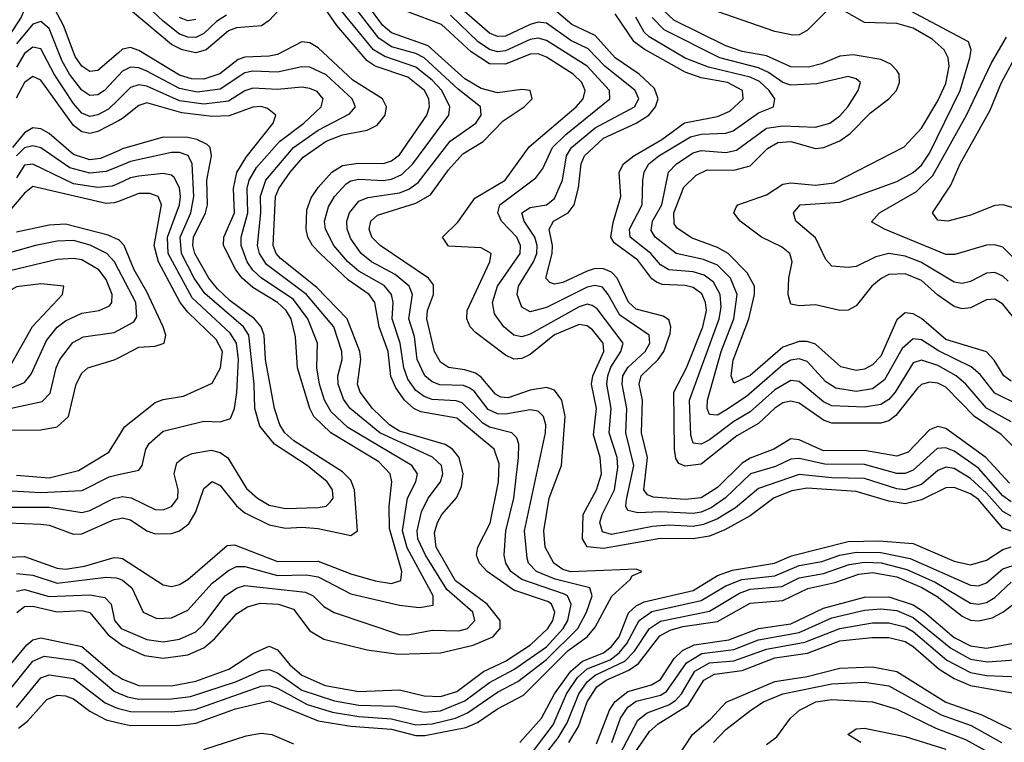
# Model space of a CAD drawing. Header units: inches. Extents: x 501365 to 657855, y 482276 to 547543.
# Tile 645 of 656: x 609758 to 612173, y 517471 to 519244. Entities that reach past the tile are written whole.
import ezdxf

# ---------------------------------------------------------------- set-up
doc = ezdxf.new("R2010")
doc.units = ezdxf.units.IN
doc.header["$MEASUREMENT"] = 0
doc.layers.add('A6501', color=7, linetype='Continuous')
doc.layers.add('A6511', color=7, linetype='Continuous')

msp = doc.modelspace()

# ---------------------------------------------------------------- linework, layer by layer
at = {"layer": 'A6501', "color": 5}
for points, elevation in [([(610000, 519162.8), (609950, 519118.9), (609930, 519116.9), (609910, 519130.3), (609893.9, 519153.9), (609865.3, 519230), (609830, 519297.2), (609810, 519322), (609790, 519317.8), (609761.9, 519250), (609722.5, 519190)], 3920), ([(610000, 519106.9), (609966.3, 519070), (609950, 519059.2), (609930, 519057.9), (609910, 519071.4), (609880, 519110), (609862, 519142), (609830, 519222.4), (609810, 519239.8), (609790, 519232.7), (609750, 519185.1)], 3940), ([(610000, 519047.8), (609975.8, 519024.2), (609950, 519010.2), (609930, 519006.4), (609910, 519014.5), (609890, 519038.3), (609842.3, 519110), (609810, 519172.2), (609790, 519176.3), (609770, 519160.8), (609750, 519127.1)], 3960), ([(610000, 518996.1), (609950, 518969.8), (609930, 518964.4), (609910, 518968.4), (609890, 518984.6), (609810, 519095.9), (609790, 519104.2), (609770, 519089.6), (609748.9, 519051.1)], 3980), ([(610000, 518922.4), (609956.5, 518903.5), (609930, 518900.2), (609890, 518912.9), (609830, 518964.9), (609810, 518976.5), (609790, 518978.4), (609770, 518966.6), (609740.2, 518930)], 4020), ([(610000, 518883.6), (609970, 518871.3), (609930, 518867.3), (609880.6, 518880.6), (609809.6, 518929.6), (609790, 518934.6), (609770, 518929.8), (609749.7, 518910.3)], 4040), ([(610000, 518842.4), (609984.7, 518835.3), (609950, 518832.1), (609890, 518841.2), (609790, 518889.5), (609770, 518887.3), (609750, 518856)], 4060), ([(610000, 518798.2), (609990, 518794.3), (609970, 518793.2), (609790, 518834.3), (609770, 518818.3), (609728.7, 518770)], 4080), ([(610000, 518703.5), (609975.1, 518715.1), (609870, 518742.3), (609830, 518739.4), (609750, 518722.5)], 4120), ([(610000, 518631.2), (609990.2, 518650), (609971.9, 518670), (609930.5, 518690.5), (609890, 518701.9), (609850, 518700.9), (609796.9, 518690), (609710, 518665.1)], 4140), ([(609730, 518337.4), (609770, 518353.6), (609786.2, 518373.9), (609823.4, 518456.6), (609850, 518489.7), (609870, 518505.4), (609910, 518524.1), (609952.8, 518530), (609977.9, 518542.1), (609984.3, 518550), (609985, 518570), (609970, 518606.7), (609951.7, 518630), (609910, 518654.6), (609890, 518658.2), (609850, 518655.3), (609716.2, 518623.8)], 4160), ([(609730, 518289.3), (609812.7, 518307.3), (609832.6, 518327.4), (609847.4, 518390), (609856.7, 518410), (609888.2, 518451.8), (609914.5, 518465.5), (609990, 518476.3), (610000, 518481.8)], 4140), ([(609650, 518236), (609810, 518237.4), (609850, 518244.6), (609877.4, 518270), (609896.6, 518350), (609910, 518376.6), (609925.2, 518390), (609990, 518409.3), (610000, 518414.6)], 4120), ([(609750, 518126.4), (609830, 518119.9), (609902.5, 518137.5), (609976.9, 518183.1), (610000, 518220.1)], 4080), ([(609710, 518089.3), (609810, 518083.7), (609911.5, 518088.5), (609977.5, 518122.6), (610000, 518127.6)], 4060), ([(609690, 518048.1), (609830, 518048), (609910, 518034.4), (609930, 518039.5), (609990, 518069.5), (610000, 518071.8)], 4040), ([(609730, 518009.4), (609810, 518006.3), (609830, 518003.5), (609890, 517981.6), (609910, 517982.3), (609990, 518017.5), (610000, 518019.5)], 4020), ([(609730, 517925.3), (609770, 517926.7), (609850, 517898.3), (609870, 517895.9), (609916.9, 517903.1), (609990, 517924.5), (610000, 517923.4)], 3980), ([(609750, 517885.3), (609790, 517881), (609850, 517861.4), (609970, 517876), (609994.6, 517874.6), (610000, 517872.7)], 3960), ([(609750, 517841.9), (609770, 517845.6), (609830, 517828.3), (609930, 517832.8), (609966.4, 517826.5), (609982, 517810), (609990.6, 517770), (610000, 517758.2)], 3940), ([(609750.8, 517789.2), (609770, 517803.7), (609790, 517804.5), (609850, 517791.3), (609910, 517794.4), (609929.7, 517789.7), (609974.6, 517734.6), (610000, 517715.7)], 3920), ([(609710, 517630.6), (609775.2, 517710), (609790, 517722.2), (609810, 517726.9), (609910, 517706.3), (609990, 517638.4), (610000, 517632)], 3880), ([(609730, 517594.6), (609790, 517670.3), (609817.8, 517682.2), (609890, 517672.1), (609910, 517663.7), (609990, 517596), (610000, 517591.7)], 3860), ([(609750, 517556.6), (609810, 517628.9), (609830, 517636), (609890, 517627.2), (609967.8, 517567.8), (609995.1, 517555.1), (610000, 517553.8)], 3840), ([(609754.7, 517505.3), (609776.9, 517523.1), (609824.3, 517575.7), (609850, 517586.2), (609870, 517585), (609890, 517577.6), (609930, 517547.5), (609970, 517525.6), (610000, 517518.8)], 3820)]:
    msp.add_lwpolyline(points, dxfattribs=dict(at, elevation=elevation))
at = {"layer": 'A6501', "color": 5, "elevation": 4180}
msp.add_lwpolyline([(609810, 518596.1), (609750, 518588.1), (609717.2, 518570), (609632.3, 518490), (609589.2, 518410), (609577.1, 518370), (609592.8, 518352.8), (609613.3, 518353.3), (609670, 518366.4), (609716.8, 518383.2), (609738.6, 518401.4), (609789.2, 518490.8), (609862.9, 518570), (609866.3, 518590)], close=True, dxfattribs=at)
at = {"layer": 'A6511', "color": 5}
for points, elevation in [([(610000, 517518.8), (610030, 517512), (610150, 517513.2), (610190, 517518), (610287.2, 517552.8), (610370, 517572.2), (610490, 517523.8), (610570, 517510.3), (610670, 517503.3), (610730, 517487.4), (610752.1, 517487.9), (610852.6, 517507.4), (610880.8, 517519.2), (610930, 517553.3), (610993.7, 517586.3), (611103.7, 517696.3), (611150, 517730), (611170, 517753.4), (611210.2, 517829.8), (611255.5, 517870), (611260.5, 517879.5), (611284, 517890), (611270, 517895.9), (611110, 517888.9), (611090, 517894.8), (611068, 517910), (611046.6, 517950), (611043.5, 517990), (611056.8, 518070), (611087.2, 518150), (611096.4, 518270), (611087.6, 518310), (611070, 518334.7), (611050, 518341.3), (611010, 518334.8), (610956.5, 518316.5), (610938, 518318), (610925, 518325), (610890, 518367.2), (610876.3, 518376.3), (610850, 518384.9), (610810.2, 518390.2), (610790, 518403.3), (610775.2, 518430), (610756.4, 518510), (610758.1, 518530), (610773.2, 518570), (610773.2, 518593.2), (610761.1, 518610), (610642, 518690), (610622.1, 518710), (610615.3, 518730), (610619.1, 518750), (610635.8, 518764.2), (610730, 518794), (610765.5, 518814.5), (610810, 518875.8), (610845, 518915), (610895.1, 518944.9), (610944.1, 518995.9), (610995.3, 519030), (611015.3, 519050), (611010.5, 519070), (610990, 519072.4), (610930, 519064.5), (610890, 519075), (610850, 519098.7), (610760, 519180), (610670, 519211.5), (610648.5, 519230), (610590.2, 519310.2)], 3820), ([(610265.1, 519254.9), (610240.8, 519239.2), (610210, 519210), (610190, 519200.3), (610170, 519200.7), (610150, 519208.3), (610110, 519240.1), (610030, 519316.2)], 3860), ([(610000, 517632), (610010, 517625.6), (610050, 517610), (610130, 517609.1), (610190, 517621.2), (610271.2, 517650), (610330, 517688.9), (610370, 517706.4), (610390, 517698.1), (610420.9, 517660.9), (610450, 517635.6), (610507.6, 517610), (610590, 517595.9), (610690, 517599.4), (610750, 517585), (610790, 517583.3), (610830, 517595.6), (610895.5, 517644.5), (610950, 517669.9), (611011, 517710), (611053.7, 517750), (611066, 517770), (611070.9, 517790), (611062.9, 517810), (611055.2, 517815.2), (610970, 517844.3), (610904.8, 517890), (610886.1, 517910), (610878.8, 517930), (610881.4, 517950), (610911.7, 518008.3), (610932.1, 518110), (610934.5, 518154.5), (610921.9, 518190), (610830, 518266.3), (610742.1, 518282.1), (610724.9, 518290), (610702.1, 518310), (610680.6, 518340.6), (610668.6, 518368.6), (610661.6, 518430), (610639.5, 518490), (610629, 518550), (610614.9, 518570), (610564.7, 518604.7), (610495, 518670), (610475.9, 518690), (610464.5, 518710), (610460.3, 518730), (610462.7, 518777.3), (610472.9, 518807.1), (610490, 518832.5), (610523.9, 518870), (610550, 518885.9), (610588.2, 518891.8), (610650, 518891.2), (610670, 518898), (610690, 518912.7), (610756.8, 519010), (610763, 519030), (610761.6, 519050), (610750.9, 519070), (610710, 519102.8), (610630.2, 519130.2), (610610, 519142.8), (610536.3, 519230), (610490, 519296.4)], 3880), ([(610000, 517553.8), (610030, 517546.3), (610130, 517545.4), (610188.6, 517551.4), (610350, 517608.2), (610370, 517610.4), (610390, 517603.7), (610463.2, 517563.2), (610525.1, 517545.1), (610590, 517534.2), (610670, 517528.5), (610730, 517513.3), (610770, 517515.9), (610826.9, 517530), (610856.5, 517543.5), (610930, 517594.2), (610980.3, 517619.7), (611050, 517673.7), (611127.1, 517750), (611148.7, 517790), (611162.5, 517830), (611156.3, 517850), (611071.5, 517871.5), (611026.1, 517890), (611006.4, 517910), (611002.8, 517922.8), (610996.2, 517990), (611047.5, 518230), (611048.7, 518250), (611043.1, 518270), (611030, 518283.1), (611010, 518287), (610950, 518275.9), (610930, 518276.5), (610907.3, 518287.3), (610872.5, 518332.5), (610860.8, 518340.8), (610846.7, 518346.7), (610788.4, 518348.4), (610770, 518355.3), (610751.9, 518370), (610733.2, 518410), (610726.8, 518466.8), (610712.8, 518510), (610721.5, 518570), (610713, 518590), (610678.8, 518618.8), (610621.1, 518650), (610595.8, 518670), (610570, 518706.4), (610561, 518730), (610560.2, 518750), (610566.7, 518770), (610590, 518798.9), (610612.1, 518807.9), (610690, 518819.5), (610712.2, 518827.8), (610735.6, 518844.4), (610814.3, 518945.7), (610876.6, 518990), (610889.9, 519010), (610888.3, 519030), (610833.3, 519073.3), (610750, 519150.5), (610730, 519161.3), (610670, 519177.4), (610638.7, 519198.7), (610567.7, 519290)], 3840), ([(610415, 519290), (610370, 519242.2), (610350.9, 519229.1), (610290, 519224.1), (610270, 519216.3), (610215.1, 519170), (610190, 519162.8), (610156.4, 519170), (610130, 519183.2), (610030, 519267.3)], 3880), ([(610000, 517591.7), (610022.2, 517582.2), (610050, 517576.5), (610130, 517577.2), (610176.8, 517583.2), (610290, 517620.2), (610350, 517647.2), (610370, 517649.2), (610390, 517641.6), (610450, 517599), (610530, 517572.8), (610590, 517561.9), (610679.3, 517559.3), (610750, 517544.8), (610790, 517548.1), (610850, 517572.5), (610910, 517617.8), (610970, 517649.2), (611050, 517704.8), (611091.2, 517750), (611102.4, 517770), (611111, 517810), (611101.4, 517830), (611094.4, 517834.4), (610989.6, 517870), (610962.8, 517890), (610950.5, 517910), (610946.4, 517930), (610950.8, 517990), (610970.4, 518070), (610981.4, 518170), (610982.1, 518202.1), (610977.8, 518217.8), (610965, 518230), (610910, 518244.4), (610894.2, 518254.2), (610843.6, 518303.6), (610829, 518309), (610770, 518311.8), (610750, 518319.2), (610730, 518334.4), (610710, 518361.5), (610700, 518390), (610691.1, 518450), (610671.4, 518510), (610673.8, 518550), (610670.2, 518570), (610651.7, 518591.7), (610590, 518626.9), (610562.6, 518650), (610528.9, 518690), (610507.7, 518730), (610505.4, 518750), (610515.1, 518784.9), (610530.5, 518810), (610559, 518841), (610570, 518848.4), (610590, 518852.7), (610649.3, 518849.3), (610670, 518852.4), (610695.7, 518864.3), (610722.6, 518890), (610810.3, 519010), (610813.2, 519030), (610793.7, 519070), (610770, 519095.6), (610730, 519127.8), (610653.3, 519153.3), (610625.5, 519170), (610546.9, 519266.9)], 3860), ([(612190, 517988.8), (612170, 517996.5), (612110, 518067), (612090, 518080.7), (612050, 518095.9), (612030, 518095.4), (611970, 518065.6), (611930, 518055.6), (611890, 518062.2), (611810, 518086.1), (611690, 518094.1), (611652.1, 518087.9), (611609, 518071), (611550, 518026.8), (611487.9, 517992.1), (611450, 517976.9), (611410, 517970), (611330, 517970.9), (611190, 517946), (611150.4, 517950.4), (611138.7, 517970), (611140.2, 518030), (611173.1, 518090), (611184.8, 518130), (611182, 518170), (611165.5, 518225.5), (611172.5, 518290), (611160.6, 518350), (611164.2, 518370), (611190.7, 518430), (611189, 518450), (611163, 518483), (611150, 518493), (611130, 518495.9), (611070, 518470.9), (611010, 518422.7), (610990, 518413), (610970, 518411.3), (610950, 518420.8), (610876.1, 518476.1), (610863, 518490), (610854.6, 518510), (610855.8, 518530), (610911.6, 518650), (610914.3, 518670), (610890, 518684.2), (610810, 518688.1), (610795, 518710), (610833.1, 518746.9), (610874.2, 518805.8), (610948.8, 518850), (611007.8, 518932.2), (611123.2, 519030), (611139.8, 519050), (611145.3, 519070), (611136.8, 519090), (611115.4, 519110), (611050, 519152), (611030, 519160.1), (611010, 519159.2), (610950, 519135.2), (610910, 519136), (610865.1, 519165.1), (610792.4, 519232.4), (610710, 519263.5)], 3780), ([(612190, 518060.7), (612170, 518075.4), (612110, 518143.1), (612050, 518185.4), (612030, 518193.7), (612008.4, 518191.6), (611950, 518139), (611930, 518130.7), (611910, 518130.8), (611830, 518152.5), (611733.2, 518153.2), (611670, 518167.4), (611650, 518165.7), (611612, 518148), (611550.3, 518129.7), (611489.2, 518070.8), (611453.8, 518046.2), (611430, 518035.7), (611410, 518032), (611330, 518036.4), (611274, 518034), (611250, 518039.9), (611244.7, 518050), (611246.6, 518066.6), (611264.1, 518150), (611244.8, 518230), (611247.4, 518290), (611235.5, 518350), (611237.5, 518370), (611249.7, 518390.3), (611292.1, 518430), (611303.4, 518450), (611302.3, 518470), (611230, 518518.6), (611201.8, 518570), (611187.5, 518587.5), (611170, 518592.1), (611150, 518587.8), (611050, 518538), (611010, 518527.4), (610990, 518538.4), (610978.1, 518570), (610981.8, 518590), (611018.6, 518650), (611026.4, 518670), (611027.6, 518690), (611022, 518710), (610995.7, 518750), (610989.6, 518770.4), (611010, 518782.8), (611050.1, 518789.9), (611070, 518804.9), (611089.5, 518850), (611099.2, 518910), (611111.4, 518930), (611170, 518978.9), (611266.4, 519030), (611276.5, 519050), (611268.1, 519070), (611193.6, 519130), (611152.4, 519172.4), (611110, 519193.1), (611050, 519235.4), (611030, 519237.7), (611010, 519232.3), (610950, 519203.8), (610930, 519202.7), (610910, 519210.6), (610830, 519280.6)], 3740), ([(612186.4, 518106.5), (612127.8, 518170), (612030, 518240.6), (612010, 518245.6), (611990, 518237.9), (611937.1, 518182.9), (611910, 518172.7), (611830, 518186.9), (611730, 518186.1), (611670, 518213.1), (611650, 518215.4), (611608.3, 518190), (611550, 518167.9), (611530, 518155.4), (611470, 518096.4), (611430, 518071.1), (611390, 518066.6), (611312.1, 518072.1), (611297.9, 518078), (611289.2, 518090), (611297.9, 518170), (611283.4, 518230), (611285.8, 518310), (611277.6, 518350), (611282.5, 518370), (611324.3, 518410), (611338.3, 518430), (611353.8, 518473.8), (611355.5, 518490), (611350, 518507.6), (611336.1, 518516.1), (611270, 518533.4), (611251, 518551), (611223.6, 518610), (611210, 518624.1), (611190, 518633), (611170, 518633.3), (611150, 518627.2), (611090, 518599), (611070, 518594.8), (611058.8, 518598.8), (611048.7, 518610), (611064.2, 518670), (611065.2, 518690), (611057, 518730), (611067.6, 518750), (611103.4, 518770), (611117.8, 518790), (611129, 518831), (611135, 518890), (611143.2, 518910), (611190, 518953), (611270, 518990.2), (611301.3, 519010), (611317.6, 519030), (611324.1, 519050), (611314.8, 519074.8), (611277.2, 519110), (611218.3, 519150), (611170, 519205.4), (611112, 519232), (611070, 519268.4)], 3720), ([(612210, 518182.3), (612165.8, 518225.8), (612100, 518270), (612030, 518342.2), (612010, 518352), (611990, 518354.9), (611970, 518348.7), (611960.2, 518339.8), (611907, 518273), (611890, 518259.8), (611870, 518253.7), (611750, 518253.6), (611730, 518261.4), (611670, 518303), (611650, 518308.1), (611630, 518303.7), (611610, 518291.1), (611570, 518253.1), (611516.8, 518223.2), (611430, 518153.2), (611390, 518148.2), (611374.7, 518154.7), (611367.1, 518167.1), (611364.1, 518190), (611362.3, 518330), (611393.3, 518390), (611433.6, 518490), (611442.4, 518530), (611440.3, 518550), (611431.1, 518571.1), (611410, 518586.9), (611390, 518591.9), (611334.1, 518594.1), (611320, 518600), (611308.4, 518608.4), (611274, 518654), (611216.6, 518696.6), (611208.2, 518710), (611213.5, 518746.5), (611232.5, 518810), (611228.8, 518870), (611239.2, 518890), (611264.5, 518910), (611332.8, 518950), (611389, 518991), (611470, 519006.7), (611500.3, 519019.7), (611532.4, 519050), (611531.3, 519070), (611494, 519090), (611430, 519101.3), (611390, 519115.2), (611290, 519171.4), (611265.4, 519190), (611218.6, 519258.6)], 3680), ([(612190, 518357.1), (612172.1, 518370), (612148.8, 518408.8), (612130, 518428.8), (612030, 518459.3), (611970, 518510.4), (611950, 518522.4), (611930, 518524.4), (611910, 518507.2), (611870, 518418.6), (611850, 518397), (611830, 518386.6), (611810, 518382.9), (611772.3, 518392.3), (611710, 518447.8), (611690, 518454.4), (611670, 518454.6), (611630, 518440.5), (611550, 518370.8), (611510, 518352), (611503.5, 518370), (611508.5, 518408.5), (611546.7, 518510), (611560.8, 518570), (611560.4, 518590), (611542.6, 518622.6), (611496.2, 518670), (611470, 518684.9), (611407.7, 518707.7), (611371.7, 518731.7), (611363.1, 518743.1), (611362.5, 518770), (611387.3, 518832.7), (611417.5, 518862.5), (611444.4, 518875.6), (611510, 518874.8), (611550, 518885.5), (611592.2, 518927.8), (611617.5, 518942.5), (611650, 518944.9), (611710, 518927.5), (611730.6, 518930), (611770, 518946.8), (611795.4, 518964.6), (611844.9, 519015.1), (611890.1, 519049.9), (611908.6, 519070), (611916.3, 519090), (611915.4, 519110), (611910, 519119.7), (611895.2, 519135.2), (611870, 519145.9), (611802.6, 519157.4), (611770, 519154.7), (611724.7, 519135.3), (611692.7, 519127.3), (611650, 519128.2), (611590, 519155.1), (611530, 519166), (611490, 519179.6), (611362.6, 519242.6), (611334.3, 519270)], 3620), ([(611736, 519264), (611690, 519217.6), (611670, 519206.6), (611654.3, 519205.7), (611610, 519215.1), (611450, 519270.6)], 3580), ([(612250, 518446.1), (612170, 518545.8), (612150, 518558.3), (612130, 518556.5), (612090, 518537), (612070, 518534.7), (612050, 518540.1), (612010, 518568), (611970, 518603.8), (611930, 518620.5), (611890, 518618.7), (611870.9, 518609.1), (611848.6, 518590), (611810, 518542.1), (611790, 518531.5), (611770, 518530.4), (611710, 518544.7), (611670, 518541.6), (611650, 518546), (611642.8, 518570), (611644.6, 518610), (611653, 518650), (611647.5, 518670), (611627, 518687), (611577.6, 518710), (611525.7, 518750), (611509.4, 518770), (611515.7, 518784.3), (611519.8, 518790), (611590, 518813.9), (611630, 518840.3), (611650, 518843.9), (611710, 518838), (611756.1, 518843.9), (611927.8, 518932.2), (611970, 518978.1), (612010, 519044.5), (612030, 519087.3), (612038.2, 519130), (612035.8, 519150), (612025.4, 519170), (611996.3, 519196.3), (611950, 519223), (611910, 519235), (611830, 519237.4), (611770, 519271.4)], 3580), ([(612182.4, 518602.4), (612170, 518614.9), (612150, 518623.9), (612130, 518621.9), (612090, 518601.8), (612070, 518596.7), (612050, 518599.9), (611968.8, 518648.8), (611930, 518663.5), (611890, 518670.4), (611857.9, 518662.1), (611810, 518638.7), (611790, 518635.5), (611750, 518639.1), (611735.7, 518655.7), (611710, 518708.4), (611662, 518750), (611655.8, 518770), (611672.7, 518790), (611770, 518796.6), (611910, 518846.9), (611950, 518869.3), (611970, 518886.8), (611990, 518916.2), (612064.9, 519070), (612089.1, 519150), (612091.8, 519170), (612085.4, 519190), (611930, 519272.3)], 3560), ([(610190, 519244.7), (610170, 519241.3), (610150, 519249.3)], 3840), ([(612190, 518026.1), (612170, 518037.1), (612130, 518082.2), (612090, 518118.4), (612050, 518142.6), (612030, 518146.2), (612010, 518138.1), (611970, 518103.4), (611930, 518090.7), (611910, 518092.9), (611830, 518117.8), (611750, 518119.6), (611670, 518127.6), (611570, 518094), (611513.6, 518046.4), (611470, 518019.2), (611435.1, 518004.9), (611410, 518000.4), (611350, 518003.6), (611310, 518000.7), (611210, 517981), (611187.3, 517987.3), (611181, 518010), (611186.4, 518030), (611217.1, 518090), (611225.4, 518145.4), (611223.2, 518170), (611204.1, 518230), (611208.5, 518290), (611198.4, 518350), (611200.3, 518370), (611208.3, 518391.7), (611232.8, 518430), (611237.9, 518450), (611174.5, 518534.5), (611162.4, 518542.4), (611150, 518545.7), (611130, 518539.6), (611010, 518472.7), (610990, 518466.1), (610970, 518469.9), (610945.3, 518490), (610922.5, 518522.5), (610917.8, 518550), (610930, 518590.5), (610985.4, 518670), (610986.5, 518690), (610977.7, 518710), (610940.1, 518750), (610930.8, 518770), (610935.9, 518790), (611024.3, 518855.7), (611041.4, 518878.6), (611065.1, 518930), (611097.4, 518962.6), (611205.2, 519050), (611204.4, 519070), (611150, 519130), (611050, 519192.9), (611030, 519198.9), (611010, 519195.7), (610950, 519167.5), (610930, 519165.5), (610910, 519170.7), (610883, 519190), (610814.6, 519254.7)], 3760), ([(612190, 518257.6), (612130, 518291), (612078.6, 518350), (612055.5, 518370), (612010, 518395.1), (611970, 518408.9), (611950, 518401.9), (611905.3, 518330), (611890, 518311.9), (611870, 518299.5), (611830, 518292.9), (611750, 518296.4), (611730, 518306.3), (611670, 518356.2), (611650, 518358.3), (611610, 518335.8), (611550, 518281.4), (611510, 518258.2), (611450, 518213.1), (611430, 518202.1), (611410, 518204.8), (611404.3, 518224.3), (611400.9, 518310), (611474.2, 518510), (611478.5, 518538.5), (611476, 518570), (611459.8, 518599.8), (611437, 518617), (611410, 518625.3), (611350.1, 518630.1), (611330, 518642.3), (611306.4, 518670), (611255.1, 518710), (611254, 518730), (611285.2, 518790), (611286.2, 518850), (611289.9, 518870), (611301.5, 518890), (611325.7, 518910), (611403.1, 518956.9), (611430, 518962.8), (611490, 518965.4), (611508.4, 518971.6), (611570, 519015.3), (611606.9, 519030), (611610.4, 519050), (611596.6, 519070), (611572.6, 519092.6), (611550, 519102.6), (611447.6, 519127.6), (611390, 519149.3), (611302.2, 519202.2), (611290, 519213), (611269.7, 519250)], 3660), ([(612210, 518298.4), (612150, 518327.8), (612113.7, 518373.7), (612092, 518392), (612011.8, 518431.8), (611970, 518458.4), (611950, 518461.2), (611922.9, 518437.1), (611879.5, 518360.5), (611850, 518338), (611810, 518331.3), (611759.8, 518339.8), (611735.3, 518355.3), (611690, 518405.6), (611670, 518411.8), (611650, 518408.3), (611630, 518397), (611540.7, 518319.3), (611490, 518286), (611470, 518273.8), (611450, 518275), (611444.3, 518290), (611444.8, 518310), (611478.5, 518430), (611510, 518510), (611517.6, 518570), (611501.2, 518610), (611470, 518641.4), (611435.6, 518655.6), (611368.4, 518670), (611317.2, 518710), (611306.9, 518726.9), (611310.4, 518750), (611333.3, 518790), (611349.6, 518870), (611368.8, 518890), (611410, 518917), (611430, 518923), (611490, 518918.1), (611516.5, 518923.5), (611590, 518977.5), (611630, 518983.2), (611710, 518979.9), (611745, 518990), (611770, 519007.7), (611789.2, 519030), (611814.9, 519070), (611820.2, 519090), (611810, 519099.1), (611790, 519104.4), (611713.6, 519086.4), (611650, 519083.1), (611630, 519089.5), (611594.6, 519114.6), (611570, 519125.9), (611475.2, 519150), (611338.7, 519218.7), (611309.5, 519249.5)], 3640), ([(610000, 517715.7), (610010, 517708.3), (610063.7, 517683.7), (610110, 517677.4), (610170, 517685.6), (610210, 517702.8), (610235.6, 517724.4), (610290, 517786), (610316.4, 517803.6), (610347.8, 517812.2), (610392.4, 517810), (610430, 517797.6), (610470, 517744), (610504, 517724), (610610, 517697.9), (610686.8, 517686.8), (610790.1, 517690.1), (610870, 517708.9), (610918.4, 517730), (610936.2, 517750), (610936.2, 517770), (610904.8, 517810), (610827, 517867), (610779.5, 517950), (610775.4, 517984.7), (610783, 518010), (610793.5, 518030), (610829.3, 518070.7), (610841.6, 518098.4), (610846.2, 518130), (610835.9, 518170), (610819.9, 518190), (610801.4, 518201.4), (610690, 518234.6), (610664.8, 518250), (610623.8, 518290), (610592.9, 518330), (610586.5, 518350), (610595, 518410), (610592.5, 518430), (610561, 518510), (610487.2, 518587.2), (610398.1, 518658.1), (610387.3, 518670), (610379.7, 518690), (610385.4, 518810), (610393.4, 518830), (610421.4, 518870), (610453.6, 518906.4), (610510, 518945.6), (610550, 518961.8), (610610, 518972.6), (610635, 518985), (610654.1, 519010), (610657.6, 519030), (610647.7, 519050), (610575.4, 519095.4), (610490, 519174.9), (610470, 519187.1), (610450, 519189.6), (610390, 519158.8), (610370, 519154.1), (610310, 519152.3), (610293.7, 519146.3), (610248.9, 519111.1), (610210, 519097.8), (610179.1, 519099.1), (610150, 519107.8), (610050, 519168.3), (610030, 519175.9), (610010, 519171.6), (610000, 519162.8)], 3920), ([(612230, 518626.2), (612170, 518685.9), (612150, 518691.5), (612130, 518690.3), (612051.9, 518668.1), (612030, 518667.8), (611879.7, 518730), (611847.8, 518747.8), (611867.4, 518770), (611957.6, 518822.4), (611998.2, 518861.8), (612080.9, 519010), (612141.9, 519138.1), (612178.7, 519201.3)], 3540), ([(612230, 518772.5), (612170, 518789.3), (612150, 518787.7), (612090, 518764.3), (612034.4, 518750), (612010, 518752), (611997, 518770), (612042.4, 518837.6), (612065.3, 518890), (612138.3, 519021.7), (612166.4, 519090), (612209.8, 519170.2)], 3520), ([(610000, 517758.2), (610006.6, 517750), (610070, 517723.4), (610110, 517717.7), (610150, 517723.7), (610190, 517742.3), (610210, 517760.9), (610261.7, 517830), (610290, 517848.9), (610310, 517855.2), (610459.4, 517839.4), (610477.8, 517830), (610503.9, 517803.9), (610529, 517789), (610690, 517735.2), (610710, 517734.4), (610770, 517745.6), (610835.3, 517744.7), (610856.5, 517750), (610874.1, 517770), (610869.3, 517790), (610805.9, 517845.9), (610753.2, 517930), (610734.9, 517970), (610732.9, 517990), (610743.8, 518036.1), (610760.2, 518070), (610790.2, 518110), (610795.8, 518130), (610792.3, 518150), (610770.4, 518170.4), (610641.5, 518230), (610568.6, 518290), (610552.6, 518312.6), (610539.1, 518350), (610538.7, 518370), (610549.3, 518410), (610548.5, 518430), (610528.9, 518490), (610461.7, 518570), (610363, 518643), (610346.1, 518670), (610341, 518690), (610349.6, 518770), (610348.9, 518811.1), (610361.8, 518850), (610429.9, 518930.1), (610490, 518973), (610567.1, 519012.9), (610582, 519030), (610573.2, 519050), (610510, 519108.5), (610470, 519127.1), (610450, 519128.6), (610390, 519115.3), (610330, 519117.5), (610310, 519113.9), (610250, 519073.7), (610193.6, 519066.4), (610150, 519075.2), (610070, 519117.8), (610050, 519126.2), (610030, 519127.8), (610010, 519117.9), (610000, 519106.9)], 3940), ([(610000, 517872.7), (610010, 517869), (610033.4, 517850), (610061, 517790), (610094.3, 517774.3), (610130, 517776.1), (610170, 517795.2), (610230, 517861.5), (610270, 517892.7), (610290, 517902.4), (610310, 517902.2), (610390, 517880), (610461.6, 517881.6), (610490, 517876.8), (610570, 517834.8), (610690, 517807.4), (610738.6, 517801.4), (610772.3, 517807.7), (610772.1, 517830), (610708.2, 517948.2), (610697.2, 517990), (610709, 518070), (610729.3, 518110), (610733.4, 518130), (610720.1, 518150), (610563.2, 518243.2), (610521.6, 518281.6), (610505.7, 518310), (610493.1, 518350), (610487.1, 518390), (610488.8, 518450), (610464.7, 518510), (610430, 518557.3), (610350.2, 518610.2), (610329.5, 518629.5), (610316.2, 518650), (610301.4, 518690), (610301.5, 518710), (610317.6, 518770), (610315.8, 518830), (610320.6, 518850), (610339.1, 518880.9), (610394.9, 518945.1), (610454.6, 518990), (610497.7, 519030), (610502.3, 519050), (610487.4, 519067.4), (610470, 519075.4), (610450, 519078.2), (610390, 519072.9), (610330, 519076.3), (610310, 519069.7), (610270, 519044.4), (610210, 519036.3), (610150, 519045), (610070, 519081.2), (610050, 519084.1), (610030, 519077.2), (610000, 519047.8)], 3960), ([(610000, 517923.4), (610010, 517922.2), (610110, 517857.5), (610130, 517853), (610150, 517858.1), (610170, 517870.4), (610266.6, 517953.4), (610284.8, 517955.2), (610390, 517914.3), (610490, 517915.6), (610570, 517884), (610630, 517867.4), (610670, 517860.6), (610692.5, 517867.5), (610695.5, 517890), (610664.7, 517995.3), (610663.9, 518050), (610670.5, 518110), (610666.6, 518130), (610638.8, 518158.8), (610520.8, 518230), (610479.1, 518270), (610469.3, 518290), (610439.5, 518390), (610434.5, 518465.5), (610423.7, 518510), (610411.8, 518530), (610390, 518549.8), (610330, 518587.2), (610303.6, 518610), (610288, 518630), (610257.9, 518690), (610258.3, 518710), (610284.8, 518770), (610282.2, 518830), (610290.9, 518869.1), (610313.2, 518906.8), (610379.5, 518990), (610386.1, 519010), (610365.7, 519025.7), (610350.6, 519030.6), (610330, 519029.6), (610271.9, 519008.1), (610230, 519006.7), (610155.8, 519015.8), (610070, 519040.2), (610050, 519033.2), (610010, 519001.4), (610000, 518996.1)], 3980), ([(610000, 518019.5), (610010, 518021.5), (610030, 518016.9), (610070, 517989.8), (610090, 517982.5), (610130, 517983), (610150.3, 517989.7), (610172.7, 518007.3), (610190, 518036), (610210, 518093.5), (610230, 518110.5), (610250, 518101), (610290, 518051.4), (610310, 518033.6), (610370, 518004.6), (610410, 517996.1), (610450, 517999.1), (610490, 517995.7), (610570, 517978.6), (610586.7, 517990), (610579.3, 518090), (610570, 518113.9), (610550, 518134.7), (610430.2, 518210.2), (610408.3, 518230), (610395.8, 518250), (610382.7, 518290), (610360.6, 518410), (610357.6, 518470), (610350.6, 518490), (610333.7, 518510), (610274.2, 518554.2), (610243.2, 518583.2), (610222.3, 518610), (610187.6, 518670), (610182.7, 518690), (610184.3, 518710), (610214.1, 518770), (610218.5, 518790), (610217.4, 518850), (610228.3, 518910), (610225.3, 518930), (610217.5, 518937.5), (610192.5, 518950), (610170, 518954.8), (610110, 518955.5), (610010, 518926.7), (610000, 518922.4)], 4020), ([(610000, 518071.8), (610010, 518074.2), (610031.1, 518071.1), (610090, 518041.9), (610110, 518041.5), (610130.4, 518049.6), (610145.8, 518070), (610147, 518090), (610136.8, 518130), (610143.8, 518156.2), (610159.8, 518170), (610180.9, 518179.1), (610227.6, 518187.6), (610250, 518182.2), (610268.8, 518168.8), (610313.9, 518093.9), (610341, 518070), (610370, 518053.1), (610410, 518044.3), (610490, 518047.3), (610509.5, 518050.5), (610519.9, 518060.1), (610526.5, 518070), (610525.2, 518090), (610512.4, 518110), (610463.1, 518150), (610382.7, 518202.7), (610346.9, 518246.9), (610334.5, 518290), (610333.5, 518350), (610320.2, 518470), (610306.7, 518490), (610211.9, 518571.9), (610185.6, 518610), (610154.6, 518670), (610151.4, 518710), (610178.1, 518770), (610185.3, 518810), (610181.3, 518890), (610170.9, 518910.9), (610150, 518918.1), (610130, 518917.8), (610030, 518895.9), (610000, 518883.6)], 4040), ([(610000, 518127.6), (610050, 518138.8), (610058, 518150), (610067.7, 518190), (610075.8, 518204.1), (610110, 518234), (610210, 518259.2), (610250, 518257.4), (610274.9, 518265.1), (610285.2, 518290), (610290.8, 518329.2), (610294.3, 518410), (610290.1, 518450), (610274.5, 518474.5), (610181.2, 518561.2), (610122.5, 518670), (610120.2, 518710), (610149.6, 518790), (610152.2, 518810), (610150, 518831.2), (610136.7, 518856.7), (610130, 518862.4), (610110, 518866.2), (610050, 518860.3), (610030, 518856.3), (610000, 518842.4)], 4060), ([(610000, 518220.1), (610015.3, 518244.7), (610090, 518304.6), (610110, 518312.4), (610159.5, 518320.5), (610230, 518351.7), (610250.5, 518389.5), (610255.3, 518430), (610239.5, 518459.5), (610170, 518526.4), (610151.8, 518550), (610098.1, 518650), (610088.2, 518690), (610105.9, 518790), (610097.8, 518810), (610077.3, 518817.3), (610050, 518817.2), (610000, 518798.2)], 4080), ([(610000, 518414.6), (610050, 518440.8), (610090, 518442.7), (610112.3, 518450), (610116.6, 518470), (610109.6, 518490), (610070, 518576.6), (610039.1, 518630), (610014, 518690), (610002.4, 518702.4), (610000, 518703.5)], 4120), ([(610000, 518481.8), (610037.6, 518502.4), (610045.3, 518514.7), (610042.5, 518550), (610000, 518631.2)], 4140), ([(610985.2, 517470), (611037.8, 517530), (611069.5, 517590), (611110, 517645.1), (611138.2, 517670), (611189.8, 517690.2), (611210, 517706.1), (611228.1, 517730), (611251.5, 517788.5), (611270, 517805.4), (611290, 517815.9), (611410, 517843.2), (611470, 517879.9), (611506.4, 517893.6), (611609.7, 517910.3), (611651.2, 517928.8), (611790, 517963.3), (611865.5, 517965.5), (611950, 517958.3), (612050, 517915.5), (612090, 517906), (612130, 517917.6), (612170, 517943.8), (612190, 517950.7)], 3780), ([(611018.3, 517450), (611066.2, 517513.8), (611099.6, 517590), (611126.1, 517630), (611150, 517651.3), (611206.4, 517673.6), (611228.6, 517690), (611247, 517713), (611277.4, 517770), (611308.6, 517791.4), (611430, 517818.8), (611490, 517854.7), (611529.3, 517870.7), (611610, 517879.5), (611670, 517904.6), (611725.7, 517914.3), (611770, 517930), (611810, 517937.3), (611870, 517936.3), (611942.2, 517922.2), (612090, 517856.4), (612110, 517854.6), (612130, 517862), (612170, 517896.2), (612210, 517909.5)], 3760), ([(611030, 517419.2), (611078.5, 517481.5), (611101.2, 517518.8), (611129.5, 517590), (611150, 517619.4), (611170, 517635.9), (611242.4, 517670), (611265.8, 517694.2), (611302.5, 517750), (611330, 517767.9), (611450, 517793), (611523.3, 517836.7), (611550, 517846.3), (611627.2, 517852.8), (611670, 517874), (611730, 517885.4), (611793, 517907), (611830, 517912.9), (611871.3, 517911.3), (611934.5, 517894.5), (612003.6, 517863.6), (612090, 517812.2), (612110, 517809.4), (612130, 517814.1), (612150, 517826), (612190, 517863.4)], 3740), ([(611105.1, 517470), (611128.4, 517510), (611150.1, 517570), (611173.4, 517606.6), (611196.5, 517623.5), (611251.9, 517648.1), (611275.8, 517664.2), (611328, 517732), (611353.9, 517746.1), (611385, 517755), (611470, 517767.2), (611550, 517812), (611630, 517818.7), (611691.6, 517848.4), (611757.2, 517862.7), (611816.8, 517883.2), (611850, 517887.6), (611910, 517876.9), (611970.7, 517850.7), (612008.6, 517828.6), (612070, 517780.3), (612090, 517770.8), (612111.1, 517768.9), (612143.5, 517776.5), (612169.5, 517790), (612210, 517820.5)], 3720), ([(611173.2, 517466.8), (611204.4, 517550), (611217.5, 517570), (611250, 517595.6), (611308.2, 517611.8), (611330, 517624.8), (611363.4, 517676.6), (611383.6, 517696.4), (611412.6, 517710), (611497.5, 517722.5), (611570, 517749.8), (611650, 517761.9), (611730, 517800.3), (611830, 517826.8), (611890, 517828.1), (611950, 517807.8), (611977.8, 517790), (612050, 517728.1), (612090, 517707.8), (612130, 517702), (612210, 517716.9)], 3680), ([(611210.9, 517470), (611232.1, 517530), (611250, 517556.8), (611270, 517571.7), (611330, 517586.3), (611344.7, 517595.3), (611393.8, 517666.2), (611431.4, 517688.6), (611510, 517698.8), (611570, 517721.9), (611670, 517740), (611750, 517776), (611830, 517795.2), (611870, 517798.2), (611910, 517794.2), (611950, 517777.2), (612041.7, 517701.7), (612090, 517675.2), (612131.7, 517668.3), (612210, 517673.7)], 3660), ([(611230, 517441.3), (611274.6, 517525.4), (611297.1, 517542.9), (611350, 517563), (611366.4, 517573.6), (611381.8, 517590), (611414.4, 517645.6), (611450, 517665.7), (611510, 517671.1), (611590, 517699.3), (611683.8, 517716.2), (611769.9, 517750.1), (611850, 517764), (611890, 517763.9), (611930, 517754.4), (611950, 517742.6), (612032.6, 517672.6), (612090, 517642.3), (612130, 517635.1), (612210, 517631.8)], 3640), ([(611245.8, 517414.2), (611302.6, 517497.4), (611324, 517516), (611397.9, 517562.1), (611436.5, 517623.5), (611462.2, 517637.8), (611530, 517647), (611610, 517677.9), (611690.4, 517689.6), (611770, 517719.7), (611848.1, 517728.1), (611890, 517727.8), (611930, 517718.3), (611950, 517706.2), (612013.3, 517650), (612050, 517627.4), (612090, 517610.5), (612230, 517585.9)], 3620), ([(611369.5, 517430.5), (611408, 517490), (611452.2, 517527.8), (611490.8, 517569.2), (611610, 517620.2), (611690, 517632.2), (611770, 517652.4), (611850, 517656.2), (611910, 517644.3), (612030, 517569.7), (612118.2, 517538.2), (612190, 517502.8)], 3580), ([(611460.3, 517470), (611490, 517502.4), (611551.4, 517550), (611582.9, 517570), (611630, 517589.8), (611750, 517614.5), (611830, 517618.3), (611890, 517609.8), (612018.5, 517538.5), (612092.1, 517512.1), (612166.5, 517470)], 3560), ([(611590, 517465.7), (611615.5, 517484.5), (611649.2, 517530), (611670.5, 517550), (611710.8, 517570), (611750, 517576), (611850, 517569.8), (611910, 517552.1), (612005.2, 517505.2), (612077.8, 517477.8), (612142.2, 517442.2)], 3540), ([(610210, 517452.9), (610313.6, 517486.4), (610350, 517493.5), (610376.6, 517490), (610430, 517467.3)], 3780), ([(611821.4, 517470), (611789.8, 517490), (611810, 517503.8), (611830, 517505.2), (611930, 517484.7), (612030, 517453.8)], 3520)]:
    msp.add_lwpolyline(points, dxfattribs=dict(at, elevation=elevation))

doc.saveas('drawing.dxf')
